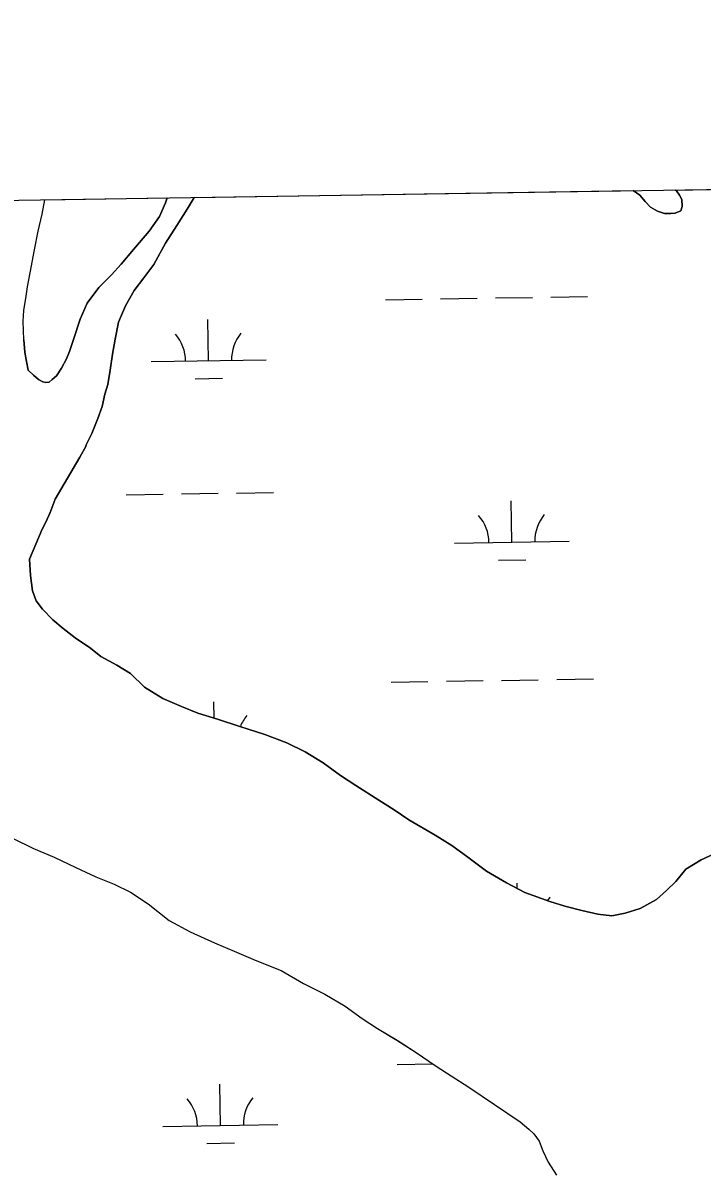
# Model space of a CAD drawing. Extents: x 3823584 to 3861785, y 301729 to 327625.
# Drawn here: x 3849402 to 3849993, y 324830 to 325827 of the extents above; entities that cross this region are included whole.
import ezdxf

# ---------------------------------------------------------------- set-up
doc = ezdxf.new("R2010")
doc.units = 0
for name, color, linetype in [('V-GRID-FRAM', 7, 'Continuous'), ('V-TOPO-SHOR', 7, 'Continuous'), ('V-WETL-SWMP', 7, 'Continuous')]:
    doc.layers.add(name, color=color, linetype=linetype)

msp = doc.modelspace()

# ---------------------------------------------------------------- linework, layer by layer
at = {"layer": 'V-GRID-FRAM'}
msp.add_lwpolyline([(3827552.18, 325335.99), (3859397.29, 325827), (3859685.54, 307646.85), (3827824.57, 307155.59), (3827552.18, 325335.99)], dxfattribs=at)
at = {"layer": 'V-TOPO-SHOR'}
for points in [[(3849970.31, 325681.65), (3849971.01, 325680.82), (3849973.74, 325677.24), (3849975.68, 325673.28), (3849976.02, 325667.35), (3849974.8, 325663.42), (3849970.04, 325661.49), (3849966.09, 325661.13), (3849960.56, 325661.18), (3849954.66, 325663.21), (3849948.38, 325666.83), (3849943.69, 325671.61), (3849939.01, 325677.18), (3849933.44, 325681.08)], [(3849403.21, 325551.23), (3849402.57, 325567.56), (3849403.06, 325576.71), (3849405.17, 325589.43), (3849406.44, 325597.38), (3849408.54, 325609.7), (3849412.32, 325629.57), (3849415.66, 325645.86), (3849418.98, 325660.56), (3849421.51, 325673.19)], [(3849406.95, 325524.92), (3849411.66, 325520.52), (3849415.98, 325516.91), (3849419.53, 325514.89), (3849422.29, 325514.08), (3849425.07, 325514.45), (3849427.87, 325516.79), (3849431.46, 325519.93), (3849435.89, 325526.62), (3849440.32, 325534.9), (3849442.76, 325541.22), (3849446.42, 325551.49), (3849452.14, 325569.26), (3849458.21, 325583.07), (3849468.25, 325596.84), (3849479.45, 325607.83), (3849487.85, 325617.26), (3849498.67, 325629.84), (3849512.3, 325645.95), (3849521.13, 325658.55), (3849526.4, 325670.38), (3849527.73, 325674.83)], [(3849551.35, 325675.19), (3849545.36, 325665.05), (3849536.12, 325650.88), (3849526.46, 325635.52), (3849516.38, 325616.99), (3849507.55, 325605.19), (3849499.13, 325594.17), (3849491.47, 325580.77), (3849485.39, 325566.57), (3849482.48, 325551.94), (3849480.38, 325538.88), (3849478.26, 325525.03), (3849476.16, 325512.37), (3849473.71, 325504.08), (3849471.23, 325493.4), (3849467.56, 325482.74), (3849462.29, 325469.72), (3849457.04, 325459.47), (3849457.43, 325459.06), (3849451.79, 325449.21), (3849430.44, 325412.57)], [(3849403.21, 325551.23), (3849403.91, 325540.47), (3849405.42, 325532.5), (3849406.95, 325524.92)], [(3849430.44, 325412.57), (3849425.98, 325401.12), (3849422.33, 325392.83), (3849419.1, 325386.52), (3849408.17, 325360.49)], [(3849408.17, 325360.49), (3849408.83, 325346.15), (3849410.7, 325332.99), (3849413.8, 325324.21), (3849419.3, 325316.99), (3849428.37, 325307.74), (3849437.46, 325300.1), (3849447.73, 325292.03), (3849461.18, 325283.15), (3849470.27, 325275.9), (3849484.13, 325268.2), (3849496, 325260.92), (3849508.24, 325249.26), (3849524.07, 325239.16), (3849540.32, 325232.24), (3849554.6, 325226.53), (3849571.67, 325221.19), (3849591.12, 325215.03), (3849612.95, 325208.06), (3849631.98, 325200.71), (3849647.84, 325193), (3849663.67, 325183.29), (3849678.69, 325172.4), (3849692.15, 325163.52), (3849711.93, 325150.99), (3849725.39, 325142.5), (3849738.04, 325133.62), (3849761, 325120.26), (3849775.65, 325111.37), (3849789.49, 325101.28), (3849805.7, 325089.19), (3849823.12, 325079.07), (3849838.96, 325070.56), (3849860.79, 325062.79), (3849873.88, 325058.68), (3849888.58, 325054.96), (3849902.48, 325051.64), (3849914.81, 325050.33), (3849926.38, 325052.61), (3849939.55, 325056.47), (3849953.56, 325064.29), (3849962.39, 325072.17), (3849970.43, 325080.06), (3849979.29, 325090.72), (3849992.5, 325098.96), (3850006.5, 325105.2)], [(3849393.4, 325117.86), (3849411.61, 325108.94), (3849429.44, 325101.21), (3849448.45, 325092.28), (3849465.87, 325084.16), (3849481.72, 325077.64), (3849495.98, 325070.75), (3849511.39, 325060.66), (3849529.55, 325046.16), (3849547.76, 325036.44), (3849569.14, 325026.7), (3849588.16, 325018.56), (3849604.4, 325011.64), (3849626.99, 325002.68), (3849646.37, 324991.36), (3849664.98, 324982.03), (3849682.78, 324971.52), (3849697.4, 324961.04), (3849710.84, 324952.16), (3849727.85, 324942.06), (3849743.66, 324931.96), (3849761.84, 324919.46), (3849774.89, 324910.98), (3849790.31, 324901.29), (3849834.97, 324871.03), (3849842.46, 324864.6), (3849846.8, 324860.58), (3849851.51, 324854.17), (3849854.62, 324845.79), (3849859.29, 324835.8), (3849866.75, 324824.59)]]:
    msp.add_lwpolyline(points, dxfattribs=at)
at = {"layer": 'V-WETL-SWMP'}
for p, q in [((3849551.35, 325675.19), (3849933.44, 325681.08)), ((3849933.44, 325681.08), (3849939.01, 325677.18)), ((3849970.32, 325681.65), (3850351.25, 325687.53)), ((3849971.01, 325680.82), (3849970.32, 325681.65)), ((3849973.74, 325677.24), (3849971.01, 325680.82)), ((3849418.98, 325660.56), (3849421.51, 325673.19)), ((3849421.51, 325673.19), (3849527.73, 325674.83)), ((3849526.4, 325670.38), (3849521.13, 325658.55)), ((3849527.73, 325674.83), (3849526.4, 325670.38)), ((3849545.36, 325665.05), (3849551.35, 325675.19)), ((3849939.01, 325677.18), (3849943.69, 325671.61)), ((3849943.69, 325671.61), (3849948.38, 325666.83)), ((3849975.68, 325673.28), (3849973.74, 325677.24)), ((3849976.02, 325667.35), (3849975.68, 325673.28)), ((3849415.66, 325645.86), (3849418.98, 325660.56)), ((3849521.13, 325658.55), (3849512.3, 325645.95)), ((3849536.12, 325650.88), (3849545.36, 325665.05)), ((3849948.38, 325666.83), (3849954.66, 325663.21)), ((3849954.66, 325663.21), (3849960.56, 325661.18)), ((3849960.56, 325661.18), (3849966.09, 325661.13)), ((3849966.09, 325661.13), (3849970.04, 325661.49)), ((3849970.04, 325661.49), (3849974.8, 325663.42)), ((3849974.8, 325663.42), (3849976.02, 325667.35)), ((3849526.46, 325635.52), (3849536.12, 325650.88)), ((3849412.32, 325629.57), (3849415.66, 325645.86)), ((3849512.3, 325645.95), (3849498.67, 325629.84)), ((3849408.54, 325609.7), (3849412.32, 325629.57)), ((3849498.67, 325629.84), (3849487.86, 325617.26)), ((3849516.38, 325616.99), (3849526.46, 325635.52)), ((3849406.44, 325597.38), (3849408.54, 325609.7)), ((3849487.86, 325617.26), (3849479.45, 325607.83)), ((3849507.55, 325605.19), (3849516.38, 325616.99)), ((3849479.45, 325607.83), (3849468.25, 325596.84)), ((3849499.13, 325594.17), (3849507.55, 325605.19)), ((3849403.06, 325576.71), (3849405.17, 325589.43)), ((3849405.17, 325589.43), (3849406.44, 325597.38)), ((3849468.25, 325596.84), (3849458.21, 325583.07)), ((3849491.47, 325580.77), (3849499.13, 325594.17)), ((3849861.68, 325588.46), (3849893.68, 325588.95)), ((3849458.21, 325583.07), (3849452.14, 325569.26)), ((3849485.39, 325566.57), (3849491.47, 325580.77)), ((3849717.7, 325586.24), (3849749.69, 325586.73)), ((3849765.69, 325586.98), (3849797.69, 325587.47)), ((3849813.69, 325587.72), (3849845.68, 325588.21)), ((3849402.57, 325567.56), (3849403.06, 325576.71)), ((3849452.14, 325569.26), (3849446.42, 325551.49)), ((3849563.91, 325533.12), (3849563.35, 325569.12)), ((3849403.21, 325551.23), (3849402.57, 325567.56)), ((3849482.48, 325551.94), (3849485.39, 325566.57)), ((3849403.91, 325540.47), (3849403.21, 325551.23)), ((3849446.42, 325551.49), (3849442.76, 325541.22)), ((3849480.38, 325538.88), (3849482.48, 325551.94)), ((3849405.42, 325532.5), (3849403.91, 325540.47)), ((3849442.76, 325541.22), (3849440.32, 325534.9)), ((3849478.26, 325525.03), (3849480.38, 325538.88)), ((3849406.95, 325524.92), (3849405.42, 325532.5)), ((3849440.32, 325534.9), (3849435.89, 325526.62)), ((3849513.91, 325532.35), (3849613.9, 325533.89)), ((3849411.66, 325520.52), (3849406.95, 325524.92)), ((3849415.98, 325516.91), (3849411.66, 325520.52)), ((3849431.46, 325519.93), (3849427.87, 325516.79)), ((3849435.89, 325526.62), (3849431.46, 325519.93)), ((3849476.16, 325512.37), (3849478.26, 325525.03)), ((3849419.53, 325514.89), (3849415.98, 325516.91)), ((3849422.29, 325514.08), (3849419.53, 325514.89)), ((3849425.07, 325514.44), (3849422.29, 325514.08)), ((3849427.87, 325516.79), (3849425.07, 325514.44)), ((3849473.71, 325504.08), (3849476.16, 325512.37)), ((3849552.15, 325517.51), (3849576.14, 325517.88)), ((3849471.23, 325493.4), (3849473.71, 325504.08)), ((3849467.56, 325482.74), (3849471.23, 325493.4)), ((3849462.29, 325469.72), (3849467.56, 325482.74)), ((3849457.04, 325459.46), (3849462.29, 325469.72)), ((3849451.79, 325449.21), (3849457.43, 325459.06)), ((3849457.43, 325459.06), (3849457.04, 325459.46)), ((3849430.44, 325412.57), (3849451.79, 325449.21)), ((3849425.98, 325401.12), (3849430.44, 325412.57)), ((3849492.29, 325416.57), (3849524.28, 325417.06)), ((3849540.28, 325417.31), (3849572.28, 325417.8)), ((3849588.28, 325418.05), (3849620.27, 325418.54)), ((3849827.81, 325375.31), (3849827.25, 325411.3)), ((3849422.33, 325392.83), (3849425.98, 325401.12)), ((3849419.1, 325386.52), (3849422.33, 325392.83)), ((3849408.17, 325360.49), (3849419.1, 325386.52)), ((3849777.81, 325374.54), (3849877.8, 325376.08)), ((3849408.83, 325346.15), (3849408.17, 325360.49)), ((3849816.05, 325359.69), (3849840.04, 325360.06)), ((3849410.7, 325332.99), (3849408.83, 325346.15)), ((3849413.8, 325324.21), (3849410.7, 325332.99)), ((3849419.3, 325316.99), (3849413.8, 325324.21)), ((3849428.37, 325307.74), (3849419.3, 325316.99)), ((3849437.46, 325300.09), (3849428.37, 325307.74)), ((3849447.73, 325292.03), (3849437.46, 325300.09)), ((3849461.18, 325283.15), (3849447.73, 325292.03)), ((3849470.27, 325275.9), (3849461.18, 325283.15)), ((3849484.13, 325268.2), (3849470.27, 325275.9)), ((3849496, 325260.92), (3849484.13, 325268.2)), ((3849508.24, 325249.26), (3849496, 325260.92)), ((3849722.83, 325253.6), (3849754.82, 325254.1)), ((3849770.82, 325254.34), (3849802.82, 325254.84)), ((3849818.82, 325255.08), (3849850.81, 325255.58)), ((3849866.81, 325255.82), (3849898.81, 325256.32)), ((3849524.06, 325239.16), (3849508.24, 325249.26)), ((3849540.32, 325232.24), (3849524.06, 325239.16)), ((3849554.6, 325226.53), (3849540.32, 325232.24)), ((3849568.7, 325222.12), (3849568.48, 325236.48)), ((3849571.67, 325221.19), (3849554.6, 325226.53)), ((3849591.12, 325215.03), (3849571.67, 325221.19)), ((3849612.95, 325208.06), (3849591.12, 325215.03)), ((3849631.99, 325200.71), (3849612.95, 325208.06)), ((3849647.84, 325193), (3849631.99, 325200.71)), ((3849663.67, 325183.29), (3849647.84, 325193)), ((3849678.69, 325172.4), (3849663.67, 325183.29)), ((3849692.15, 325163.52), (3849678.69, 325172.4)), ((3849711.93, 325150.99), (3849692.15, 325163.52)), ((3849725.39, 325142.5), (3849711.93, 325150.99)), ((3849738.04, 325133.62), (3849725.39, 325142.5)), ((3849761.01, 325120.26), (3849738.04, 325133.62)), ((3849775.65, 325111.37), (3849761.01, 325120.26)), ((3849393.4, 325117.86), (3849411.61, 325108.94)), ((3849789.49, 325101.28), (3849775.65, 325111.37)), ((3849411.61, 325108.94), (3849429.44, 325101.21)), ((3849429.44, 325101.21), (3849448.45, 325092.28)), ((3849805.7, 325089.19), (3849789.49, 325101.28)), ((3850006.5, 325105.2), (3849992.5, 325098.96)), ((3849448.45, 325092.28), (3849465.87, 325084.16)), ((3849979.29, 325090.72), (3849970.43, 325080.06)), ((3849992.5, 325098.96), (3849979.29, 325090.72)), ((3849465.87, 325084.16), (3849481.72, 325077.64)), ((3849823.12, 325079.07), (3849805.7, 325089.19)), ((3849970.43, 325080.06), (3849962.39, 325072.17)), ((3849481.72, 325077.64), (3849495.97, 325070.75)), ((3849495.97, 325070.75), (3849511.39, 325060.65)), ((3849838.96, 325070.56), (3849823.12, 325079.07)), ((3849832.45, 325074.06), (3849832.38, 325078.67)), ((3849860.79, 325062.79), (3849838.96, 325070.56)), ((3849962.39, 325072.17), (3849953.56, 325064.3)), ((3849511.39, 325060.65), (3849529.55, 325046.16)), ((3849873.88, 325058.68), (3849860.79, 325062.79)), ((3849953.56, 325064.3), (3849939.55, 325056.47)), ((3849888.58, 325054.96), (3849873.88, 325058.68)), ((3849902.48, 325051.64), (3849888.58, 325054.96)), ((3849914.81, 325050.33), (3849902.48, 325051.64)), ((3849926.38, 325052.61), (3849914.81, 325050.33)), ((3849939.55, 325056.47), (3849926.38, 325052.61)), ((3849529.55, 325046.16), (3849547.76, 325036.44)), ((3849547.76, 325036.44), (3849569.14, 325026.69)), ((3849569.14, 325026.69), (3849588.16, 325018.56)), ((3849588.16, 325018.56), (3849604.4, 325011.64)), ((3849604.4, 325011.64), (3849626.99, 325002.68)), ((3849626.99, 325002.68), (3849646.37, 324991.36)), ((3849646.37, 324991.36), (3849664.98, 324982.03)), ((3849664.98, 324982.03), (3849682.78, 324971.52)), ((3849682.78, 324971.52), (3849697.4, 324961.04)), ((3849697.4, 324961.04), (3849710.84, 324952.16)), ((3849710.84, 324952.16), (3849727.84, 324942.06)), ((3849727.84, 324942.06), (3849743.66, 324931.96)), ((3849743.66, 324931.96), (3849761.84, 324919.46)), ((3849727.96, 324920.97), (3849758.94, 324921.45)), ((3849761.84, 324919.46), (3849774.88, 324910.98)), ((3849774.88, 324910.98), (3849790.31, 324901.29)), ((3849574.17, 324867.85), (3849573.61, 324903.85)), ((3849790.31, 324901.29), (3849834.97, 324871.03)), ((3849834.97, 324871.03), (3849842.46, 324864.6)), ((3849524.17, 324867.08), (3849624.16, 324868.62)), ((3849842.46, 324864.6), (3849846.8, 324860.58)), ((3849562.41, 324852.24), (3849586.41, 324852.61)), ((3849846.8, 324860.58), (3849851.51, 324854.17)), ((3849851.51, 324854.17), (3849854.62, 324845.79)), ((3849854.62, 324845.79), (3849859.29, 324835.8)), ((3849859.29, 324835.8), (3849866.74, 324824.59))]:
    msp.add_line(p, q, dxfattribs=at)
for centre, start, end in [((3849508.66, 325532.74), 0.11154, 41.6552), ((3849619.14, 325534.45), 140.11153, 181.65519), ((3849883.04, 325376.64), 140.11153, 181.65519), ((3849772.56, 325374.93), 0.11154, 41.6552), ((3849624.26, 325201.81), 140.11153, 158.2036), ((3849888.16, 325044), 140.11153, 146.42128), ((3849518.93, 324867.48), 0.11154, 41.6552), ((3849629.4, 324869.18), 140.11153, 181.65519)]:
    msp.add_arc(centre, 35.25, start, end, dxfattribs=at)

doc.saveas('drawing.dxf')
